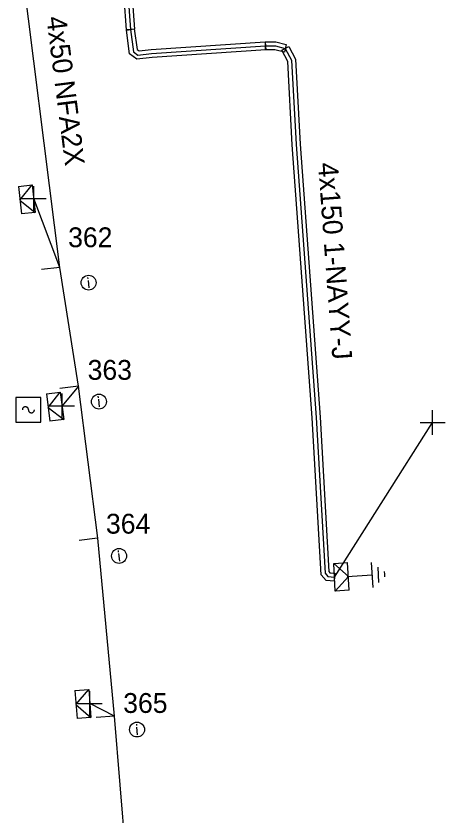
# Model space of a CAD drawing. Extents: x -540466 to -537383, y -1184038 to -1179972.
# Drawn here: x -538049.54 to -538027.94, y -1180913.51 to -1180873.24 of the extents above; entities that cross this region are included whole.
import ezdxf

# ---------------------------------------------------------------- set-up
doc = ezdxf.new("R2010")
doc.units = 0
for name, color, linetype in [('Vrstva 1', 7, 'Continuous'), ('Vrstva 10', 7, 'Continuous'), ('Vrstva 13', 7, 'Continuous'), ('Vrstva 14', 7, 'Continuous'), ('Vrstva 15', 7, 'Continuous'), ('Vrstva 2', 7, 'Continuous'), ('Vrstva 20', 7, 'Continuous'), ('Vrstva 31', 7, 'Continuous'), ('Vrstva 34', 7, 'Continuous'), ('Vrstva 36', 7, 'Continuous'), ('Vrstva 5', 7, 'Continuous'), ('Vrstva 50', 7, 'Continuous'), ('Vrstva 51', 7, 'Continuous'), ('Vrstva 59', 7, 'Continuous'), ('Vrstva 6', 7, 'Continuous'), ('Vrstva 8', 7, 'Continuous'), ('Vrstva 9', 7, 'Continuous')]:
    doc.layers.add(name, color=color, linetype=linetype)

# ---------------------------------------------------------------- blocks, each defined once
blk = doc.blocks.new('NN770')
at = {"layer": 'Vrstva 10'}
for p, q in [((0.002, 0.187), (0.002, 0.263)), ((0.002, -0.276), (0.002, 0.111))]:
    blk.add_line(p, q, dxfattribs=at)
blk.add_circle((0, -0.008), 0.375, dxfattribs=at)
blk = doc.blocks.new('NN800')
at = {"layer": 'Vrstva 1'}
for points in [[(-0.442, 0.442), (0.442, -0.442)], [(-0.442, -0.442), (0.442, 0.442)]]:
    blk.add_lwpolyline(points, dxfattribs=at)
blk = doc.blocks.new('NN630')
at = {"layer": 'Vrstva 9'}
for points in [[(-0.003, -0.7), (-0.703, 0)], [(-0.703, -0.7), (-0.703, 0), (0.697, 0), (0.697, -0.7)], [(-0.003, -0.7), (0.697, 0)], [(-0.703, -0.7), (0.697, -0.7)]]:
    blk.add_lwpolyline(points, dxfattribs=at)
blk = doc.blocks.new('NN810')
at = {"layer": 'Vrstva 14'}
for points in [[(0.004, -0.64), (0.004, -1.89)], [(0.629, -1.89), (-0.621, -1.89)], [(0.388, -2.2), (-0.399, -2.2)], [(0.004, -2.515), (-0.124, -2.515)], [(0.137, -2.515), (0.004, -2.515)]]:
    blk.add_lwpolyline(points, dxfattribs=at)
blk = doc.blocks.new('NN740')
at = {"layer": 'Vrstva 1'}
for points in [[(0.624, 0.624), (-0.626, 0.624)], [(-0.626, 0.624), (-0.626, -0.626)], [(0.624, -0.626), (0.624, 0.624)], [(-0.001, -0.001), (-0.002, 0.015), (-0.004, 0.031), (-0.008, 0.046), (-0.014, 0.061), (-0.021, 0.075), (-0.03, 0.089), (-0.04, 0.101), (-0.051, 0.112), (-0.063, 0.123), (-0.077, 0.131), (-0.091, 0.139), (-0.106, 0.145), (-0.121, 0.149), (-0.137, 0.151), (-0.153, 0.152), (-0.169, 0.151), (-0.185, 0.149), (-0.2, 0.145), (-0.215, 0.139), (-0.229, 0.132), (-0.243, 0.123), (-0.255, 0.113), (-0.266, 0.102), (-0.276, 0.09), (-0.285, 0.076), (-0.293, 0.062), (-0.298, 0.047), (-0.303, 0.032), (-0.305, 0.016), (-0.306, 0), (-0.306, -0.001)], [(-0.001, -0.001), (0, -0.017), (0.002, -0.032), (0.006, -0.048), (0.011, -0.062), (0.018, -0.077), (0.026, -0.09), (0.036, -0.102), (0.047, -0.114), (0.059, -0.124), (0.072, -0.133), (0.085, -0.14), (0.1, -0.146), (0.115, -0.15), (0.131, -0.153), (0.146, -0.154), (0.162, -0.154), (0.178, -0.151), (0.193, -0.148), (0.208, -0.142), (0.222, -0.135), (0.235, -0.127), (0.247, -0.118), (0.259, -0.107), (0.269, -0.095), (0.278, -0.082), (0.285, -0.068), (0.291, -0.053), (0.295, -0.038), (0.298, -0.023), (0.299, -0.007), (0.299, -0.006)], [(-0.626, -0.626), (0.624, -0.626)]]:
    blk.add_lwpolyline(points, dxfattribs=at)
blk = doc.blocks.new('NN510')
at = {"layer": 'Vrstva 2'}
blk.add_lwpolyline([(0.001, 0.002), (0.001, 0.939)], dxfattribs=at)

msp = doc.modelspace()

# ---------------------------------------------------------------- linework, layer by layer
at = {"layer": 'Vrstva 20'}
for points in [[(-538043.69, -1180872.286), (-538043.58, -1180873.906), (-538043.98, -1180873.934), (-538044.09, -1180872.314)], [(-538043.582, -1180873.893), (-538043.443, -1180874.93), (-538043.345, -1180875.002), (-538042.728, -1180874.931), (-538036.994, -1180874.54), (-538036.966, -1180874.94), (-538042.692, -1180875.329), (-538043.455, -1180875.418), (-538043.817, -1180875.15), (-538043.978, -1180873.947)], [(-538036.976, -1180874.54), (-538036.454, -1180874.55), (-538035.933, -1180874.676), (-538036.027, -1180875.064), (-538036.506, -1180874.95), (-538036.984, -1180874.94)], [(-538033.518, -1180901.719), (-538033.927, -1180901.682), (-538034.176, -1180901.4), (-538034.62, -1180893.483), (-538035.63, -1180879.733), (-538035.857, -1180875.525), (-538036.156, -1180874.964), (-538035.804, -1180874.776), (-538035.463, -1180875.415), (-538035.23, -1180879.707), (-538034.22, -1180893.457), (-538033.784, -1180901.24), (-538033.733, -1180901.298), (-538033.482, -1180901.321)]]:
    msp.add_lwpolyline(points, close=True, dxfattribs=at)
at = {"layer": 'Vrstva 5'}
msp.add_lwpolyline([(-538044.33, -1180854.51), (-538043.69, -1180854.74), (-538043.51, -1180854.95), (-538043.48, -1180855.34), (-538044.22, -1180858.02), (-538043.66, -1180866.25), (-538043.8, -1180866.49), (-538044.1, -1180866.66), (-538044.21, -1180866.94), (-538043.89, -1180872.3), (-538043.78, -1180873.92), (-538043.63, -1180875.04), (-538043.4, -1180875.21), (-538042.71, -1180875.13), (-538036.98, -1180874.74), (-538036.48, -1180874.75), (-538035.98, -1180874.87), (-538035.66, -1180875.47), (-538035.43, -1180879.72), (-538034.42, -1180893.47), (-538033.98, -1180901.32), (-538033.83, -1180901.49), (-538033.5, -1180901.52)], dxfattribs=at)
at = {"layer": 'Vrstva 50'}
msp.add_lwpolyline([(-538042.079, -1180943.209), (-538042.664, -1180934.986), (-538043.185, -1180927.051), (-538043.722, -1180918.907), (-538044.574, -1180908.527), (-538045.428, -1180899.563), (-538046.397, -1180891.896), (-538047.326, -1180885.914), (-538049.425, -1180869.239), (-538045.657, -1180857.89), (-538044.93, -1180855.7), (-538044.876, -1180855.557), (-538044.501, -1180855.355), (-538044.507, -1180855.235)], dxfattribs=at)
at = {"layer": 'Vrstva 59'}
msp.add_lwpolyline([(-538033.5, -1180901.52), (-538028.563, -1180893.723)], dxfattribs=at)
at = {"layer": 'Vrstva 8'}
for points in [[(-538047.326, -1180885.914), (-538048.647, -1180882.444)], [(-538046.397, -1180891.896), (-538047.222, -1180892.887)], [(-538044.574, -1180908.527), (-538045.82, -1180907.89)]]:
    msp.add_lwpolyline(points, dxfattribs=at)

# ---------------------------------------------------------------- block references
at = {"layer": 'Vrstva 13'}
for p, rotation in [((-538047.325, -1180885.914), 96.52691114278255), ((-538046.396, -1180891.896), 97.23373611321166), ((-538045.427, -1180899.563), 97.23373618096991), ((-538044.574, -1180908.528), 93.68728619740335)]:
    msp.add_blockref('NN510', p, dxfattribs=dict(at, rotation=rotation))
at = {"layer": 'Vrstva 15', "rotation": 93.21949488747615}
msp.add_blockref('NN810', (-538033.5, -1180901.52), dxfattribs=at)
at = {"layer": 'Vrstva 31'}
for p, rotation in [((-538048.647, -1180882.444), -83.4730888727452), ((-538047.222, -1180892.887), -82.76626388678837), ((-538033.5, -1180901.52), 93.21949488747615), ((-538045.821, -1180907.89), -85.81078333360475)]:
    msp.add_blockref('NN630', p, dxfattribs=dict(at, rotation=rotation))
at = {"layer": 'Vrstva 34'}
for p, rotation in [((-538048.647, -1180882.444), 45), ((-538047.222, -1180892.887), 44.99999995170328), ((-538028.563, -1180893.723), 45), ((-538045.82, -1180907.89), 44.99999995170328)]:
    msp.add_blockref('NN800', p, dxfattribs=dict(at, rotation=rotation))
msp.add_blockref('NN740', (-538048.915, -1180893.084), dxfattribs=at)
at = {"layer": 'Vrstva 36'}
for p, rotation in [((-538045.887, -1180886.673), 6.556247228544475), ((-538045.365, -1180892.664), 7.231147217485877), ((-538044.351, -1180900.442), 7.231147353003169), ((-538043.445, -1180909.191), 3.671700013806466)]:
    msp.add_blockref('NN770', p, dxfattribs=dict(at, rotation=rotation))

# ---------------------------------------------------------------- texts
at = {"layer": 'Vrstva 14'}
for s, p in [('362', (-538046.915, -1180884.892)), ('363', (-538045.933, -1180891.574)), ('364', (-538045.01, -1180899.327)), ('365', (-538044.141, -1180908.362))]:
    msp.add_text(s, height=1, dxfattribs=at).set_placement(p)
at = {"layer": 'Vrstva 51'}
msp.add_text('4x50 NFA2X', height=1, rotation=277.174, dxfattribs=at).set_placement((-538048.011, -1180873.309))
at = {"layer": 'Vrstva 6'}
msp.add_text('4x150 1-NAYY-J', height=1, rotation=274.201, dxfattribs=at).set_placement((-538034.332, -1180880.657))

doc.saveas('drawing.dxf')
